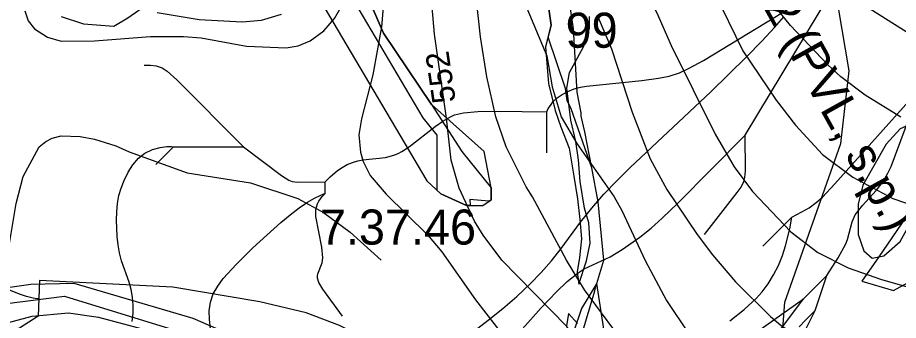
# Model space of a CAD drawing. Extents: x -709584 to -702006, y -1161789 to -1157496.
# Drawn here: x -708283.8 to -707906.4, y -1158671.2 to -1158541.7 of the extents above; entities that cross this region are included whole.
import ezdxf

# ---------------------------------------------------------------- set-up
doc = ezdxf.new("R2010")
doc.units = 0
for name, color, linetype in [('110_silnice II. třídy a III. třídy', 7, 'Continuous'), ('120_vrstevnice hlavní', 7, 'Continuous'), ('121_vrstevnice hlavní_popis', 7, 'Continuous'), ('122_vrstevnice základní', 7, 'Continuous'), ('124_vrstevnice doplňková', 7, 'Continuous'), ('408_BPEJ_linie', 7, 'Continuous'), ('409_BPEJ_popis', 7, 'Continuous'), ('411_akumulovaný odtok', 7, 'Continuous'), ('419_LPIS PB', 7, 'Continuous'), ('502_vodní tok_popis', 7, 'Continuous')]:
    doc.layers.add(name, color=color, linetype=linetype)

msp = doc.modelspace()

# ---------------------------------------------------------------- linework, layer by layer
at = {"layer": '110_silnice II. třídy a III. třídy'}
msp.add_lwpolyline([(-708704.41, -1159007.15), (-708617.29, -1158919.6), (-708571.81, -1158874.15), (-708546.81, -1158830.34), (-708531.01, -1158804.51), (-708475.96, -1158757.15), (-708390.75, -1158691.13), (-708373.04, -1158681.56), (-708289.6, -1158664.21), (-708263.74, -1158660.86), (-708218.75, -1158674.74), (-708130.19, -1158710.62), (-708061.25, -1158767.55), (-707984.07, -1158831.3), (-707891.2, -1158926.02), (-707845.98, -1158974.16)], dxfattribs=at)
at = {"layer": '120_vrstevnice hlavní'}
for points in [[(-707905.32, -1158584.28), (-707920.61, -1158574.85), (-707931.04, -1158566.99), (-707936.61, -1158561.85), (-707952.61, -1158544.99), (-707994.9, -1158492.71), (-708006.18, -1158477.28), (-708027.61, -1158446.42), (-708039.9, -1158430.99), (-708053.61, -1158414.99), (-708072.04, -1158396.13), (-708082.9, -1158383.56), (-708111.33, -1158345.55), (-708133.62, -1158318.41), (-708155.62, -1158295.7), (-708184.76, -1158269.12), (-708189.62, -1158262.84), (-708193.62, -1158256.12), (-708195.48, -1158250.69)], [(-707901.75, -1158775.72), (-707914.04, -1158765), (-707923.18, -1158758.29), (-707936.18, -1158750.72), (-707960.04, -1158740.43), (-707973.32, -1158732.86), (-707981.04, -1158727.29), (-707989.32, -1158720.43), (-708000.61, -1158709.14), (-708008.75, -1158700), (-708021.04, -1158685), (-708040.9, -1158658.14), (-708048.61, -1158645.43), (-708063.19, -1158618.43), (-708065.9, -1158614.14), (-708074.47, -1158597), (-708078.9, -1158584.14), (-708082.76, -1158566.99), (-708085.47, -1158549.85), (-708087.33, -1158532.71)]]:
    msp.add_lwpolyline(points, dxfattribs=at)
at = {"layer": '122_vrstevnice základní'}
for points in [[(-707893.75, -1158553.56), (-707918.46, -1158537.99), (-707925.18, -1158532.85), (-707938.46, -1158521.28), (-707949.89, -1158510.13), (-707993.18, -1158461.85), (-708029.47, -1158412.13), (-708034.61, -1158405.84), (-708060.76, -1158377.56), (-708071.33, -1158364.98), (-708091.19, -1158336.7), (-708096.76, -1158327.27), (-708108.04, -1158305.27), (-708112.04, -1158298.98), (-708121.76, -1158286.41), (-708135.33, -1158270.69), (-708145.05, -1158258.12)], [(-708165.05, -1158343.41), (-708142.19, -1158363.84), (-708133.62, -1158373.27), (-708111.19, -1158401.56), (-708062.47, -1158455.56), (-708044.61, -1158479.56), (-708035.47, -1158493.56), (-708019.18, -1158521.56), (-708009.9, -1158539.56), (-708003.75, -1158553.56), (-707984.9, -1158591.57), (-707976.75, -1158605.57), (-707968.89, -1158616.14), (-707952.46, -1158633.28), (-707940.89, -1158642.14), (-707927.89, -1158648.71), (-707913.61, -1158653.71), (-707886.46, -1158661.43)], [(-708091.59, -1158475.62), (-708056.97, -1158558.05), (-708054.76, -1158571.28), (-708050.9, -1158584.14), (-708044.18, -1158595.57), (-708028.18, -1158618.43), (-708024.9, -1158624.14), (-708014.9, -1158645.57), (-708005.75, -1158662.71), (-707996.18, -1158677), (-707985.18, -1158691.57), (-707979.32, -1158697.57), (-707974.04, -1158702), (-707961.75, -1158710.29), (-707948.18, -1158716.29), (-707941.32, -1158718.43), (-707925.89, -1158722), (-707905.89, -1158728.72)], [(-708126.33, -1158526.99), (-708127.9, -1158545.56), (-708131.62, -1158566.14), (-708136.47, -1158585), (-708137.62, -1158591.85), (-708136.9, -1158599.28), (-708135.76, -1158603.28), (-708132.76, -1158609.28), (-708125.9, -1158617.28), (-708108.19, -1158634.57), (-708102.04, -1158641.86), (-708087.61, -1158662.43), (-708074.33, -1158679.57)], [(-707896.75, -1158816.44), (-707917.32, -1158794.58), (-707929.75, -1158784.15), (-707948.04, -1158771.86), (-707974.75, -1158756.72), (-707987.9, -1158747.72), (-708000.61, -1158737.15), (-708015.04, -1158721.86), (-708032.47, -1158699.86), (-708038.18, -1158691.86), (-708044.47, -1158679.86), (-708048.47, -1158673.86), (-708076.33, -1158645.43), (-708084.33, -1158634.71), (-708088.04, -1158628.71), (-708094.62, -1158614.71), (-708098.04, -1158602.71), (-708100.04, -1158584.71), (-708105.19, -1158548.71), (-708106.9, -1158528.71)], [(-707985.47, -1158530.28), (-707973.04, -1158555.85), (-707958.75, -1158577), (-707950.46, -1158587.71), (-707938.89, -1158600.28), (-707925.89, -1158610), (-707908.75, -1158619.14), (-707881.6, -1158628.28)], [(-708223.91, -1158539.42), (-708205.91, -1158542.42), (-708187.62, -1158543.42), (-708179.33, -1158542.71), (-708170.76, -1158540.14)], [(-708035.04, -1158541.56), (-708029.33, -1158554.99), (-708020.47, -1158582.14), (-708012.75, -1158602.14), (-708005.61, -1158615.28), (-707992.61, -1158634.43), (-707986.04, -1158643.14), (-707976.18, -1158654.71), (-707961.18, -1158669.57), (-707956.61, -1158673.43), (-707949.32, -1158678.14), (-707934.46, -1158684.43), (-707899.61, -1158693.28)], [(-707840.46, -1158941.87), (-707860.6, -1158915.87), (-707909.61, -1158859.01), (-707923.32, -1158842.15), (-707932.75, -1158832.44), (-707939.61, -1158826.58), (-707958.47, -1158812.43), (-707984.18, -1158797.72), (-707996.18, -1158790.15), (-708004.75, -1158784), (-708016.47, -1158774.43), (-708035.9, -1158755.86), (-708064.47, -1158724.72), (-708076.47, -1158713.72), (-708088.76, -1158703.57), (-708106.19, -1158692.86), (-708145.9, -1158673.43), (-708160.19, -1158668), (-708179.91, -1158663.28), (-708217.33, -1158657), (-708274.44, -1158654.16), (-708275, -1158669.48)], [(-708275, -1158669.48), (-708324.3, -1158700.96), (-708376.2, -1158743.43), (-708432.77, -1158785.29), (-708441.92, -1158793.29), (-708447.49, -1158799.15), (-708453.49, -1158806.86), (-708459.49, -1158816.58), (-708467.63, -1158832.15), (-708485.63, -1158869.87), (-708502.06, -1158896.01), (-708530.06, -1158932.87)]]:
    msp.add_lwpolyline(points, dxfattribs=at)
at = {"layer": '124_vrstevnice doplňková'}
for points in [[(-708280.73, -1158538.72), (-708279.2, -1158542.99), (-708276.48, -1158546.42), (-708270.91, -1158549.99), (-708265.05, -1158551.71), (-708250.77, -1158551.56), (-708226.76, -1158549.71), (-708212.76, -1158549.71), (-708205.05, -1158550.28), (-708185.76, -1158553.85), (-708168.76, -1158554.56), (-708163.62, -1158553.71), (-708158.48, -1158551.56), (-708152.62, -1158547.28), (-708148.05, -1158541.99), (-708145.33, -1158537.28), (-708141.19, -1158525.85), (-708140.05, -1158518.71), (-708139.62, -1158511.13)], [(-708291.17, -1158648.71), (-708287.62, -1158640.86), (-708284.34, -1158621.28), (-708281.34, -1158609.71), (-708274.48, -1158597), (-708271.62, -1158594.71), (-708268.91, -1158593.28), (-708265.05, -1158592.28), (-708257, -1158592.5), (-708250.77, -1158593.71), (-708241.62, -1158596.57), (-708235.91, -1158599.14), (-708211.05, -1158608.14), (-708183.91, -1158612.43), (-708163.76, -1158619.14), (-708152.76, -1158625), (-708141.33, -1158633.43), (-708128.05, -1158645.43)]]:
    msp.add_lwpolyline(points, dxfattribs=at)
at = {"layer": '408_BPEJ_linie'}
for points in [[(-707889, -1158769), (-707917.5, -1158761), (-707935, -1158751), (-707947, -1158735.5), (-707958.5, -1158708.5), (-707955, -1158663.5), (-707931, -1158595.5), (-707927.5, -1158564.5), (-707932, -1158537.5), (-707962, -1158486), (-707983, -1158465.5), (-708003, -1158429.5), (-708034.5, -1158369.5)], [(-708137.46, -1158524.18), (-708126.95, -1158548.28), (-708106.43, -1158578.91), (-708093.41, -1158599), (-708080.9, -1158614.56), (-708080.9, -1158618.55), (-708080.9, -1158619.58), (-708081.86, -1158620.27), (-708090, -1158619.5), (-708089.78, -1158622.09), (-708091.41, -1158622.09), (-708102.42, -1158617.07), (-708104, -1158615.62), (-708104, -1158592), (-708110, -1158584.5), (-708162, -1158496.5)], [(-708037.78, -1158605.97), (-708046.5, -1158580.7), (-708048.32, -1158577.12), (-708049, -1158572), (-708056.49, -1158550), (-708055.1, -1158544.9), (-708056.5, -1158534.9), (-708052.4, -1158525.4), (-708050.69, -1158521.26)], [(-708037.78, -1158605.97), (-708040.75, -1158590.5), (-708042.26, -1158583.8), (-708042.3, -1158582.39), (-708044, -1158573.5), (-708045.5, -1158546.5), (-708048.5, -1158526), (-708050.69, -1158521.26)], [(-707880.39, -1158593.93), (-707914.77, -1158643.98), (-707922, -1158654.5), (-707908.5, -1158658.5), (-707892, -1158649.5)], [(-707645, -1159171.5), (-707693.5, -1159118.5), (-707764.5, -1159025), (-707785.5, -1158993.5), (-707795, -1158975), (-707827, -1158935), (-707854, -1158890), (-707891.5, -1158845), (-707907, -1158832), (-707935.5, -1158813), (-707948, -1158808), (-708010.5, -1158764), (-708023, -1158737), (-708035.5, -1158655.5), (-708032.5, -1158645.5), (-708035, -1158620.5), (-708037.78, -1158605.97)], [(-708047.5, -1158696), (-708036.41, -1158658.57), (-708035.75, -1158655.6), (-708035.99, -1158655.99), (-708042.1, -1158666.2), (-708049.2, -1158686.8), (-708052.7, -1158719.1), (-708054, -1158743.7), (-708054.8, -1158754), (-708053.5, -1158760.5), (-708057.79, -1158763.43), (-708050, -1158769), (-708052.5, -1158723.5), (-708047.5, -1158696)]]:
    msp.add_lwpolyline(points, dxfattribs=at)
at = {"layer": '411_akumulovaný odtok'}
for p, q in [((-708056.99, -1158599.5), (-708056.99, -1158582)), ((-708224.49, -1158604.5), (-708216.99, -1158597)), ((-708216.99, -1158597), (-708186.99, -1158597)), ((-708151.99, -1158617), (-708151.99, -1158612)), ((-707964.49, -1158639.5), (-707951.99, -1158627)), ((-707946.99, -1158662), (-707936.99, -1158652)), ((-707941.99, -1158667), (-707936.99, -1158652)), ((-708014.49, -1158709.5), (-707946.99, -1158662))]:
    msp.add_line(p, q, dxfattribs=at)
for points in [[(-707971.99, -1158592), (-707934.9, -1158530.34), (-707931.12, -1158523.64), (-707930.32, -1158521.71), (-707929.71, -1158519.57), (-707929.35, -1158517.33), (-707929.32, -1158515.07), (-707929.61, -1158512.99), (-707930.13, -1158511.08), (-707930.73, -1158509.44), (-707931.99, -1158507)], [(-708056.99, -1158582), (-708056.37, -1158580.57), (-708055.48, -1158579.2), (-708054.23, -1158577.63), (-708052.59, -1158576.04), (-708050.43, -1158574.51), (-708047.95, -1158573.23), (-708045.3, -1158572.2), (-708042.61, -1158571.44), (-708040.05, -1158570.94), (-708016.24, -1158568.57), (-708009.16, -1158567.64), (-708004.55, -1158566.7), (-708000.17, -1158565.26), (-707996.01, -1158563.33), (-707989.93, -1158559.97), (-707951.99, -1158537)], [(-708088.41, -1158676.05), (-708082.08, -1158671.17), (-708075.91, -1158666.15), (-708069.92, -1158660.95), (-708064.17, -1158655.57), (-708059.43, -1158650.71), (-708054.97, -1158645.69), (-708050.8, -1158640.51), (-708042.6, -1158629.21), (-708037.74, -1158623.14), (-708032.52, -1158617.23), (-708027.01, -1158611.45), (-708021.3, -1158605.77), (-707986.78, -1158573.42), (-707971.47, -1158558.5), (-707964.82, -1158551.67), (-707959.46, -1158545.88), (-707955.37, -1158541.27)], [(-708229.49, -1158562), (-708226.87, -1158562), (-708224.41, -1158562.32), (-708221.86, -1158563.17), (-708219.67, -1158564.51), (-708215.6, -1158568.32), (-708186.99, -1158597)], [(-707951.99, -1158627), (-707947.67, -1158624.83), (-707944.63, -1158623.05), (-707941.52, -1158620.81), (-707938.9, -1158618.45), (-707933.59, -1158612.73), (-707896.99, -1158572)], [(-707936.99, -1158652), (-707932.1, -1158644.48), (-707928.89, -1158638.43), (-707928.19, -1158636.63), (-707926.21, -1158629.01), (-707924.85, -1158626.13), (-707921.79, -1158622.1), (-707915.91, -1158615.66), (-707913.7, -1158612.97), (-707912.71, -1158611.56), (-707910.98, -1158608.53), (-707909.51, -1158605.34), (-707907.52, -1158600.41), (-707896.99, -1158572)], [(-708151.99, -1158612), (-708149.91, -1158609.86), (-708146.68, -1158607.15), (-708144.68, -1158605.79), (-708142.51, -1158604.58), (-708140.25, -1158603.65), (-708137.98, -1158602.99), (-708135.82, -1158602.59), (-708126.15, -1158601.56), (-708122.49, -1158600.59), (-708120.75, -1158599.84), (-708119.07, -1158598.93), (-708115.81, -1158596.79), (-708104.79, -1158588.28), (-708101.59, -1158586.01), (-708098.26, -1158584.07), (-708096.52, -1158583.33), (-708092.66, -1158582.35), (-708086.53, -1158581.8), (-708078.14, -1158581.73), (-708056.99, -1158582)], [(-708089.49, -1158699.5), (-708059.38, -1158665.9), (-708052.8, -1158658.96), (-708048.28, -1158654.64), (-708043.51, -1158650.83), (-708040.97, -1158649.24), (-708029.85, -1158644), (-708024.67, -1158640.9), (-708017.14, -1158635.58), (-708012.3, -1158631.71), (-708007.62, -1158627.55), (-708000.82, -1158621.03), (-707971.99, -1158592)], [(-707989.49, -1158634.5), (-707975.4, -1158616.53), (-707973.79, -1158614.24), (-707972.55, -1158611.81), (-707972.13, -1158610.05), (-707971.89, -1158607.28), (-707971.99, -1158592)], [(-708234.62, -1158671.7), (-708234.28, -1158668.22), (-708234.25, -1158664.76), (-708234.53, -1158661.34), (-708235.14, -1158657.99), (-708236.03, -1158654.91), (-708239.21, -1158645.76), (-708240.05, -1158642.38), (-708240.65, -1158638.92), (-708241.05, -1158635.4), (-708241.34, -1158628.28), (-708241.22, -1158624.74), (-708240.91, -1158621.25), (-708240.35, -1158617.84), (-708239.45, -1158614.63), (-708238.12, -1158611.33), (-708236.4, -1158607.86), (-708234.36, -1158604.62), (-708231.97, -1158601.81), (-708229.21, -1158599.62), (-708225.95, -1158598.07), (-708222.71, -1158597.2), (-708219.89, -1158596.84), (-708217.86, -1158596.82), (-708216.99, -1158597)], [(-708186.99, -1158597), (-708170.76, -1158609.26), (-708167.53, -1158611.28), (-708166.12, -1158611.76), (-708163.85, -1158612.05), (-708151.99, -1158612)], [(-708201.18, -1158674.86), (-708201.61, -1158670.91), (-708201.67, -1158667.09), (-708201.18, -1158663.44), (-708199.92, -1158659.93), (-708198.03, -1158656.59), (-708195.67, -1158653.38), (-708190.03, -1158647.13), (-708182.93, -1158640.23), (-708171.05, -1158629.39), (-708167.03, -1158626.04), (-708163.16, -1158623.09), (-708159.58, -1158620.65), (-708156.59, -1158618.91), (-708154.19, -1158617.73), (-708152.59, -1158617.09), (-708151.99, -1158617)], [(-708144.49, -1158669.5), (-708153.01, -1158657.86), (-708154.66, -1158654.99), (-708155.27, -1158653.11), (-708155.32, -1158652.18), (-708155.15, -1158651.29), (-708153.24, -1158646.67), (-708152.99, -1158644.52), (-708153.44, -1158639.89), (-708155.92, -1158626.8), (-708155.94, -1158624.13), (-708155.7, -1158622.72), (-708155.26, -1158621.37), (-708154.65, -1158620.17), (-708153.25, -1158618.23), (-708151.99, -1158617)], [(-707978.63, -1158671.48), (-707972.37, -1158666.61), (-707967.24, -1158661.87), (-707964.7, -1158658.96), (-707962.19, -1158655.56), (-707959.85, -1158651.8), (-707957.79, -1158647.79), (-707956.04, -1158643.53), (-707954.67, -1158639.34), (-707952.86, -1158632.05), (-707951.99, -1158627)], [(-708274.49, -1158662), (-708275.24, -1158662.08), (-708277.14, -1158661.77), (-708279.98, -1158661.02), (-708282.95, -1158660), (-708299.03, -1158653.58)], [(-708001.99, -1158722), (-707983.19, -1158707.05), (-707979.55, -1158703.94), (-707976.18, -1158700.56), (-707971.14, -1158694.3), (-707946.99, -1158662)], [(-707948.83, -1158673.98), (-707946.16, -1158671.11), (-707941.99, -1158667)], [(-707946.99, -1158712), (-707947.03, -1158683.44), (-707946.87, -1158678.87), (-707946.61, -1158677.09), (-707945.81, -1158674.66), (-707941.99, -1158667)]]:
    msp.add_lwpolyline(points, dxfattribs=at)
at = {"layer": '419_LPIS PB'}
for points in [[(-708152.48, -1158537.23), (-708108.43, -1158611.55), (-708102.42, -1158617.07), (-708091.41, -1158622.09), (-708084.4, -1158622.09), (-708080.9, -1158619.58), (-708080.9, -1158614.56), (-708083.89, -1158599), (-708106.43, -1158578.91), (-708126.95, -1158548.28), (-708137.46, -1158524.18)], [(-708265.1, -1158541.25), (-708255.59, -1158544.27), (-708242.57, -1158545.27), (-708236.57, -1158541.75), (-708227.05, -1158535.23)], [(-708056.5, -1158534.9), (-708055.1, -1158544.9), (-708057.6, -1158554.1), (-708056.35, -1158569.84), (-708053.38, -1158581.41), (-708050.94, -1158588.39), (-708047.41, -1158597.56), (-708045.47, -1158609.56), (-708043.89, -1158619.26), (-708042.83, -1158628.08), (-708042.12, -1158636.37), (-708043, -1158644.31), (-708044.06, -1158650.48), (-708043.31, -1158655.74), (-708040.01, -1158645.72), (-708038.42, -1158638.13), (-708038.95, -1158629.49), (-708040.89, -1158623.14), (-708042.65, -1158611.85), (-708043.36, -1158602.5), (-708044.59, -1158594.74), (-708046.71, -1158585.57), (-708048.43, -1158571.8), (-708047.35, -1158565.19), (-708041.26, -1158554.17), (-708038.75, -1158546.14), (-708038.75, -1158541.11)], [(-708171.45, -1158686.56), (-708208.48, -1158670.49), (-708259.54, -1158655.43), (-708278.06, -1158655.93), (-708314.1, -1158660.95)], [(-708304.95, -1158676.71), (-708277.51, -1158669.39), (-708261.96, -1158668.02), (-708249.15, -1158669.85), (-708230.4, -1158674.88)], [(-708043.89, -1158672.53), (-708047.75, -1158668.3), (-708048.63, -1158673.61)]]:
    msp.add_lwpolyline(points, dxfattribs=at)
msp.add_lwpolyline([(-707921.63, -1158613.42), (-707923.63, -1158621.45), (-707923.63, -1158634.51), (-707921.13, -1158641.54), (-707917.62, -1158644.55), (-707912.62, -1158643.55), (-707905.61, -1158637.52), (-707900.61, -1158628.48), (-707891.09, -1158614.93), (-707880.08, -1158593.34), (-707880.08, -1158582.79), (-707882.09, -1158581.28), (-707886.09, -1158581.79), (-707893.1, -1158583.8), (-707905.61, -1158589.32), (-707911.62, -1158595.85)], close=True, dxfattribs=at)

# ---------------------------------------------------------------- texts
at = {"layer": '121_vrstevnice hlavní_popis'}
msp.add_text('552', height=10, rotation=98.2724, dxfattribs=at).set_placement((-708096, -1158577.58))
at = {"layer": '409_BPEJ_popis'}
for s, p in [('99', (-708048.97, -1158554.55)), ('7.37.46', (-708154.25, -1158638.8))]:
    msp.add_text(s, height=15, dxfattribs=at).set_placement(p)
at = {"layer": '502_vodní tok_popis'}
msp.add_text('IDVT 10259782 (PVL, s.p.)', height=15, rotation=299.004, dxfattribs=at).set_placement((-708027.24, -1158423.76))

doc.saveas('drawing.dxf')
